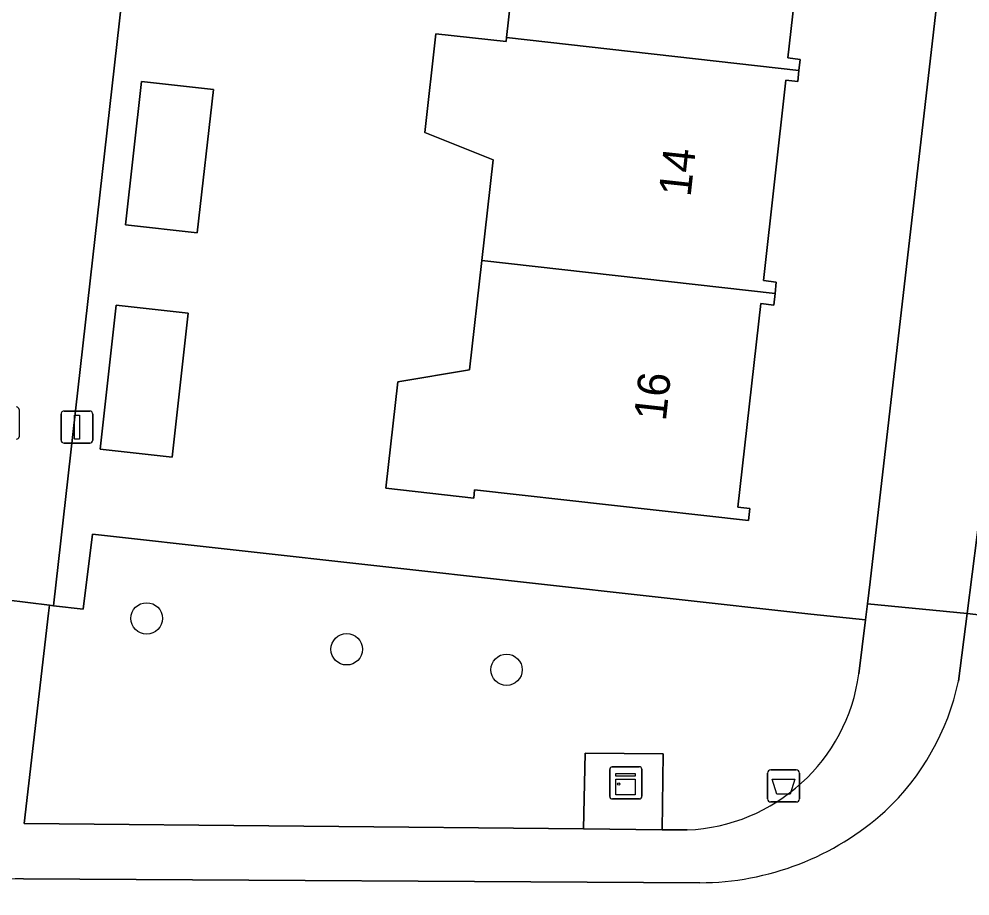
# Model space of a CAD drawing. Extents: x 162396 to 163643, y 386452 to 387406.
# Drawn here: x 162616.45 to 162646, y 386468.11 to 386495.37 of the extents above; entities that cross this region are included whole.
import ezdxf

# ---------------------------------------------------------------- set-up
doc = ezdxf.new("R2010")
doc.units = 0
for name, color, linetype in [('IMGEO_Afvalbak', 7, 'Continuous'), ('IMGEO_Boom', 7, 'Continuous'), ('IMGEO_Erf', 7, 'Continuous'), ('IMGEO_Fietspad_gesloten', 7, 'Continuous'), ('IMGEO_Fietspad_open', 7, 'Continuous'), ('IMGEO_Groenvoorziening', 7, 'Continuous'), ('IMGEO_Kast', 7, 'Continuous'), ('IMGEO_Lichtmast', 7, 'Continuous'), ('IMGEO_Pand', 7, 'Continuous'), ('IMGEO_Pand_nummerreeks', 7, 'Continuous'), ('IMGEO_Rijbaan_lokaal_open', 7, 'Continuous'), ('IMGEO_Rioolput', 7, 'Continuous'), ('IMGEO_Voetpad_open', 7, 'Continuous')]:
    doc.layers.add(name, color=color, linetype=linetype)

msp = doc.modelspace()

# ---------------------------------------------------------------- linework, layer by layer
at = {"layer": 'IMGEO_Afvalbak'}
for p, q in [((162639.708, 386471.136), (162639.708, 386471.936)), ((162639.708, 386471.936), (162639.708, 386471.136)), ((162639.808, 386472.036), (162640.598, 386472.036)), ((162640.598, 386472.036), (162639.808, 386472.036)), ((162640.698, 386471.936), (162640.698, 386471.136)), ((162640.698, 386471.136), (162640.698, 386471.936)), ((162640.598, 386471.036), (162639.808, 386471.036)), ((162639.808, 386471.036), (162640.598, 386471.036))]:
    msp.add_line(p, q, dxfattribs=at)
msp.add_lwpolyline([(162639.851, 386471.75), (162640.555, 386471.75), (162640.406, 386471.28), (162640, 386471.28), (162639.851, 386471.75)], dxfattribs=at)
for centre, start, end in [((162639.808, 386471.936), 90, 180), ((162639.808, 386471.936), 90, 180), ((162640.598, 386471.936), 0, 90), ((162640.598, 386471.936), 360, 90), ((162639.808, 386471.136), 180, 270), ((162639.808, 386471.136), 180, 270), ((162640.598, 386471.136), 270, 0), ((162640.598, 386471.136), 270, 0)]:
    msp.add_arc(centre, 0.1, start, end, dxfattribs=at)
at = {"layer": 'IMGEO_Boom'}
for centre in [(162620.418, 386476.74), (162626.633, 386475.782), (162631.598, 386475.143)]:
    msp.add_circle(centre, 0.489, dxfattribs=at)
at = {"layer": 'IMGEO_Erf'}
for points in [[(162646.01, 386524.704), (162645.895, 386524.719), (162623.166, 386527.163), (162620.103, 386500), (162617.525, 386477.133), (162618.44, 386477.031), (162618.731, 386479.362), (162641.052, 386476.87), (162642.754, 386476.691), (162642.817, 386477.198), (162642.901, 386477.877), (162645.441, 386500), (162647.88, 386522.248)], [(162640.999, 386500), (162640.34, 386494.156), (162640.722, 386494.113), (162640.683, 386493.768), (162640.644, 386493.42), (162640.279, 386493.462), (162639.578, 386487.24), (162639.98, 386487.194), (162639.94, 386486.838), (162639.899, 386486.478), (162639.501, 386486.522), (162638.789, 386480.196), (162639.154, 386480.155), (162639.112, 386479.78), (162630.607, 386480.737), (162630.578, 386480.48), (162627.846, 386480.787), (162628.218, 386484.09), (162630.444, 386484.469), (162630.826, 386487.86), (162631.178, 386490.99), (162629.056, 386491.841), (162629.402, 386494.91), (162631.584, 386494.664), (162631.598, 386494.787), (162631.951, 386497.917)]]:
    msp.add_lwpolyline(points, dxfattribs=at)
for points in [[(162619.754, 386488.975), (162620.256, 386493.427), (162622.492, 386493.178), (162621.99, 386488.726)], [(162621.204, 386481.75), (162618.968, 386482), (162619.472, 386486.471), (162621.708, 386486.222)]]:
    msp.add_lwpolyline(points, close=True, dxfattribs=at)
at = {"layer": 'IMGEO_Fietspad_gesloten'}
for points in [[(162648.608, 386474.401), (162648.825, 386476.553), (162645.908, 386476.892), (162645.639, 386474.787)], [(162637.601, 386468.526), (162616.586, 386468.652)]]:
    msp.add_lwpolyline(points, dxfattribs=at)
for centre, radius, start, end in [((162638.014, 386476.425), 7.799, 313.2722, 347.8724), ((162637.574, 386477.173), 8.647, 270.1797, 311.9993), ((162616.923, 386451.07), 17.586, 91.0993, 104.2387)]:
    msp.add_arc(centre, radius, start, end, dxfattribs=at)
at = {"layer": 'IMGEO_Fietspad_open'}
msp.add_lwpolyline([(162645.908, 386476.892), (162648.825, 386476.553), (162649.657, 386482.292), (162651.56, 386500), (162655.899, 386540.406), (162655.811, 386540.036), (162655.55, 386539.18), (162655.214, 386538.352), (162654.805, 386537.557), (162654.327, 386536.802), (162653.783, 386536.092), (162652.314, 386534.776), (162651.092, 386522.672), (162648.531, 386500), (162648.149, 386496.622), (162646.532, 386481.777)], close=True, dxfattribs=at)
at = {"layer": 'IMGEO_Groenvoorziening'}
msp.add_lwpolyline([(162642.547, 386475.018), (162642.754, 386476.691), (162641.052, 386476.87), (162618.731, 386479.362), (162618.44, 386477.031), (162617.525, 386477.133), (162617.393, 386477.15), (162617.363, 386476.899), (162616.615, 386470.367), (162633.986, 386470.198), (162634.046, 386472.549), (162636.463, 386472.532), (162636.431, 386470.175), (162637.214, 386470.167)], dxfattribs=at)
msp.add_arc((162636.975, 386475.787), 5.625, 272.4365, 352.1441, dxfattribs=at)
at = {"layer": 'IMGEO_Kast'}
for p, q in [((162634.879, 386472.129), (162635.72, 386472.129)), ((162635.72, 386472.129), (162634.879, 386472.129)), ((162634.804, 386471.204), (162634.804, 386472.045)), ((162634.804, 386472.045), (162634.804, 386471.204)), ((162635.804, 386472.054), (162635.804, 386471.213)), ((162635.804, 386471.213), (162635.804, 386472.054)), ((162635.729, 386471.129), (162634.888, 386471.129)), ((162634.888, 386471.129), (162635.729, 386471.129))]:
    msp.add_line(p, q, dxfattribs=at)
for points in [[(162634.999, 386471.919), (162635.599, 386471.919), (162635.599, 386471.834), (162634.999, 386471.834), (162634.999, 386471.919)], [(162634.999, 386471.744), (162635.599, 386471.744), (162635.599, 386471.255), (162634.999, 386471.255), (162634.999, 386471.744)]]:
    msp.add_lwpolyline(points, dxfattribs=at)
msp.add_circle((162635.083, 386471.593), 0.0377, dxfattribs=at)
for centre, start, end in [((162634.882, 386472.051), 92.4484, 184.2845), ((162634.882, 386472.051), 92.4484, 184.2845), ((162635.726, 386472.051), 2.4484, 94.2845), ((162635.726, 386472.051), 2.4484, 94.2845), ((162634.882, 386471.207), 182.4484, 274.2845), ((162634.882, 386471.207), 182.4484, 274.2845), ((162635.726, 386471.207), 272.4484, 4.2845), ((162635.726, 386471.207), 272.4484, 4.2845)]:
    msp.add_arc(centre, 0.0779, start, end, dxfattribs=at)
at = {"layer": 'IMGEO_Lichtmast'}
for p, q in [((162617.756, 386482.284), (162617.756, 386483.084)), ((162617.756, 386483.084), (162617.756, 386482.284)), ((162617.856, 386483.184), (162618.646, 386483.184)), ((162618.646, 386483.184), (162617.856, 386483.184)), ((162618.746, 386483.084), (162618.746, 386482.284)), ((162618.746, 386482.284), (162618.746, 386483.084)), ((162618.646, 386482.184), (162617.856, 386482.184)), ((162617.856, 386482.184), (162618.646, 386482.184))]:
    msp.add_line(p, q, dxfattribs=at)
msp.add_lwpolyline([(162618.176, 386483.059), (162618.326, 386483.059), (162618.326, 386482.309), (162618.176, 386482.309), (162618.176, 386483.059)], dxfattribs=at)
for centre, start, end in [((162617.856, 386483.084), 90, 180), ((162617.856, 386483.084), 90, 180), ((162618.646, 386483.084), 0, 90), ((162618.646, 386483.084), 360, 90), ((162617.856, 386482.284), 180, 270), ((162617.856, 386482.284), 180, 270), ((162618.646, 386482.284), 270, 0), ((162618.646, 386482.284), 270, 0)]:
    msp.add_arc(centre, 0.1, start, end, dxfattribs=at)
at = {"layer": 'IMGEO_Pand'}
for points in [[(162632.438, 386501.803), (162632.423, 386501.667), (162630.186, 386501.918), (162629.97, 386500), (162629.827, 386498.725), (162631.951, 386497.917), (162631.598, 386494.787), (162640.683, 386493.768), (162640.722, 386494.113), (162640.34, 386494.156), (162640.999, 386500), (162641.053, 386500.48), (162641.387, 386500.443), (162641.427, 386500.795)], [(162639.94, 386486.838), (162639.98, 386487.194), (162639.578, 386487.24), (162640.279, 386493.462), (162640.644, 386493.42), (162640.683, 386493.768), (162631.598, 386494.787), (162631.584, 386494.664), (162629.402, 386494.91), (162629.056, 386491.841), (162631.178, 386490.99), (162630.826, 386487.86)], [(162622.492, 386493.178), (162620.256, 386493.427), (162619.754, 386488.975), (162621.99, 386488.726)], [(162630.826, 386487.86), (162630.444, 386484.469), (162628.218, 386484.09), (162627.846, 386480.787), (162630.578, 386480.48), (162630.607, 386480.737), (162639.112, 386479.78), (162639.154, 386480.155), (162638.789, 386480.196), (162639.501, 386486.522), (162639.899, 386486.478), (162639.94, 386486.838)], [(162621.708, 386486.222), (162619.472, 386486.471), (162618.968, 386482), (162621.204, 386481.75)]]:
    msp.add_lwpolyline(points, close=True, dxfattribs=at)
at = {"layer": 'IMGEO_Rijbaan_lokaal_open'}
msp.add_lwpolyline([(162623.166, 386527.163), (162618.897, 386527.607), (162616.92, 386510.257), (162614.269, 386510.545), (162613.904, 386507.293), (162613.539, 386504.04), (162613.174, 386500.788), (162612.81, 386497.536), (162612.445, 386494.284), (162612.08, 386491.031), (162611.715, 386487.779), (162611.351, 386484.527), (162610.986, 386481.275), (162610.613, 386477.95), (162616.049, 386477.317), (162617.393, 386477.15), (162617.525, 386477.133), (162620.103, 386500)], close=True, dxfattribs=at)
at = {"layer": 'IMGEO_Rioolput'}
msp.add_line((162616.45, 386483.236), (162616.45, 386482.384), dxfattribs=at)
msp.add_lwpolyline([(162616.45, 386483.236), (162616.45, 386482.384)], dxfattribs=at)
for centre, start, end in [((162616.374, 386483.234), 1.552, 88.448), ((162616.374, 386483.234), 1.552, 88.448), ((162616.374, 386482.386), 271.552, 358.448), ((162616.374, 386482.386), 271.552, 358.448)]:
    msp.add_arc(centre, 0.0765, start, end, dxfattribs=at)
at = {"layer": 'IMGEO_Voetpad_open'}
for points in [[(162652.314, 386534.776), (162652.171, 386534.67), (162651.301, 386534.093), (162650.383, 386533.596), (162649.424, 386533.182), (162649.066, 386533.064), (162647.893, 386522.448), (162647.88, 386522.248), (162645.441, 386500), (162642.901, 386477.877), (162642.817, 386477.198), (162645.908, 386476.892), (162646.532, 386481.777), (162648.149, 386496.622), (162648.531, 386500), (162651.092, 386522.672)], [(162636.431, 386470.175), (162636.463, 386472.532), (162634.046, 386472.549), (162633.986, 386470.198)]]:
    msp.add_lwpolyline(points, close=True, dxfattribs=at)
for points in [[(162637.214, 386470.167), (162636.431, 386470.175), (162633.986, 386470.198), (162616.615, 386470.367), (162617.363, 386476.899), (162617.393, 386477.15), (162616.049, 386477.317), (162616.012, 386477.047), (162615.205, 386470.187), (162608.91, 386468.823), (162607.787, 386468.639), (162606.458, 386468.64), (162579.541, 386469.727), (162573.979, 386469.944)], [(162645.639, 386474.787), (162645.908, 386476.892), (162642.817, 386477.198), (162642.754, 386476.691), (162642.547, 386475.018)], [(162616.586, 386468.652), (162637.601, 386468.526)]]:
    msp.add_lwpolyline(points, dxfattribs=at)
for centre, radius, start, end in [((162636.975, 386475.787), 5.625, 272.4365, 352.1441), ((162638.014, 386476.425), 7.799, 313.2722, 347.8724), ((162637.574, 386477.173), 8.647, 270.1797, 311.9993), ((162616.923, 386451.07), 17.586, 91.0993, 104.2387)]:
    msp.add_arc(centre, radius, start, end, dxfattribs=at)

# ---------------------------------------------------------------- texts
at = {"layer": 'IMGEO_Pand_nummerreeks'}
for s, p in [('14', (162637.315, 386489.819)), ('16', (162636.546, 386482.851))]:
    msp.add_text(s, height=1, rotation=83.7061, dxfattribs=at).set_placement(p)

doc.saveas('drawing.dxf')
